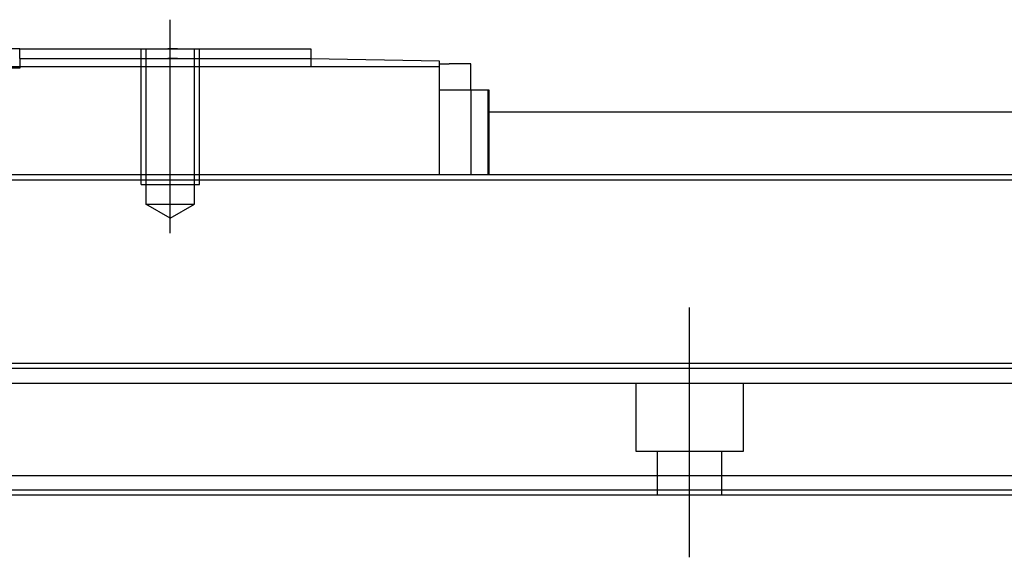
# Model space of a CAD drawing. Header units: millimetres. Extents: x -1108 to 3135, y -1596 to 860.
# Tile 276 of 649: x -769 to -667, y -244 to -188. Entities that reach past the tile are written whole.
import ezdxf
from ezdxf.lldxf.tags import DXFTag

# ---------------------------------------------------------------- set-up
doc = ezdxf.new("R2010")
doc.units = ezdxf.units.MM
doc.layers.get('0').update_dxf_attribs({"linetype": 'CONTINUOUS'})
tags = doc.linetypes.add('DASHED', pattern=[25.72, 12.86, -12.86]).pattern_tags.tags
tags[6:7] = [DXFTag(74, 4), DXFTag(75, 0), DXFTag(340, '0'), DXFTag(46, 0.0), DXFTag(50, 0.0), DXFTag(44, 0.0), DXFTag(45, 0.0)]
tags[4:5] = [DXFTag(74, 4), DXFTag(75, 0), DXFTag(340, '0'), DXFTag(46, 0.0), DXFTag(50, 0.0), DXFTag(44, 0.0), DXFTag(45, 0.0)]

msp = doc.modelspace()

# ---------------------------------------------------------------- linework, layer by layer
at = {"ltscale": 0.2}
for p, q in [((-753.18, -210.34), (-753.18, -188.34)), ((-699.68, -243.75), (-699.68, -218))]:
    msp.add_line(p, q, dxfattribs=at)
at = {"linetype": 'Continuous'}
for p, q in [((-768.68, -191.34), (-783.68, -191.34)), ((-768.68, -191.34), (-738.68, -191.34)), ((-768.68, -192.34), (-768.68, -191.34)), ((-738.68, -191.34), (-738.68, -192.34)), ((-768.68, -192.34), (-738.68, -192.34)), ((-768.68, -192.34), (-768.68, -193.19)), ((-738.68, -192.34), (-738.68, -193.19)), ((-725.43, -192.62), (-738.68, -192.39)), ((-725.43, -193.19), (-725.43, -192.62)), ((-725.43, -193.19), (-826.93, -193.19)), ((-725.43, -192.89), (-724.43, -192.89)), ((-725.43, -204.34), (-725.43, -193.19)), ((-722.23, -192.89), (-724.43, -192.89)), ((-722.23, -195.59), (-722.23, -192.89)), ((-722.23, -195.59), (-725.43, -195.59)), ((-720.43, -195.59), (-722.23, -195.59)), ((-722.23, -195.59), (-722.23, -202.84)), ((-720.43, -204.34), (-720.43, -195.59)), ((-720.33, -195.59), (-720.43, -195.59)), ((-720.33, -204.34), (-720.33, -195.59)), ((-720.43, -197.84), (-604.94, -197.84)), ((-606.51, -204.34), (-869.68, -204.34)), ((-611.2, -223.79), (-869.68, -223.79)), ((-613.98, -235.34), (-869.68, -235.34)), ((-614.46, -237.34), (-869.68, -237.34))]:
    msp.add_line(p, q, dxfattribs=at)
at = {"linetype": 'DASHED', "ltscale": 0.1}
for p, q in [((-756.18, -205.34), (-756.18, -191.34)), ((-755.68, -191.34), (-755.68, -207.34)), ((-750.68, -207.34), (-750.68, -191.34)), ((-750.18, -205.34), (-750.18, -191.34)), ((-756.18, -205.34), (-750.18, -205.34)), ((-755.68, -207.34), (-750.68, -207.34)), ((-753.18, -208.78), (-755.68, -207.34)), ((-753.18, -208.78), (-750.68, -207.34))]:
    msp.add_line(p, q, dxfattribs=at)
at = {"linetype": 'DASHED'}
for p, q in [((-768.68, -193.34), (-783.68, -193.34)), ((-768.68, -193.19), (-768.68, -193.34)), ((-611.69, -225.84), (-869.68, -225.84)), ((-705.18, -232.84), (-705.18, -225.84)), ((-694.18, -225.84), (-694.18, -232.84)), ((-694.18, -232.84), (-705.18, -232.84)), ((-702.98, -237.34), (-702.98, -232.84)), ((-696.38, -232.84), (-696.38, -237.34)), ((-614.34, -236.84), (-869.68, -236.84))]:
    msp.add_line(p, q, dxfattribs=at)
msp.add_line((-957.68, -204.84), (-415.68, -204.84))
at = {"linetype": 'DASHED', "ltscale": 0.1}
for points in [[(-752.43, -191.34), (-753.43, -191.34)], [(-752.43, -192.34), (-753.43, -192.34)]]:
    msp.add_open_spline(points, degree=1, dxfattribs=at)
at = {"linetype": 'Continuous'}
for points in [[(-722.23, -202.84), (-722.23, -204.34)], [(-611.32, -224.29), (-869.68, -224.29)]]:
    msp.add_open_spline(points, degree=1, dxfattribs=at)

doc.saveas('drawing.dxf')
